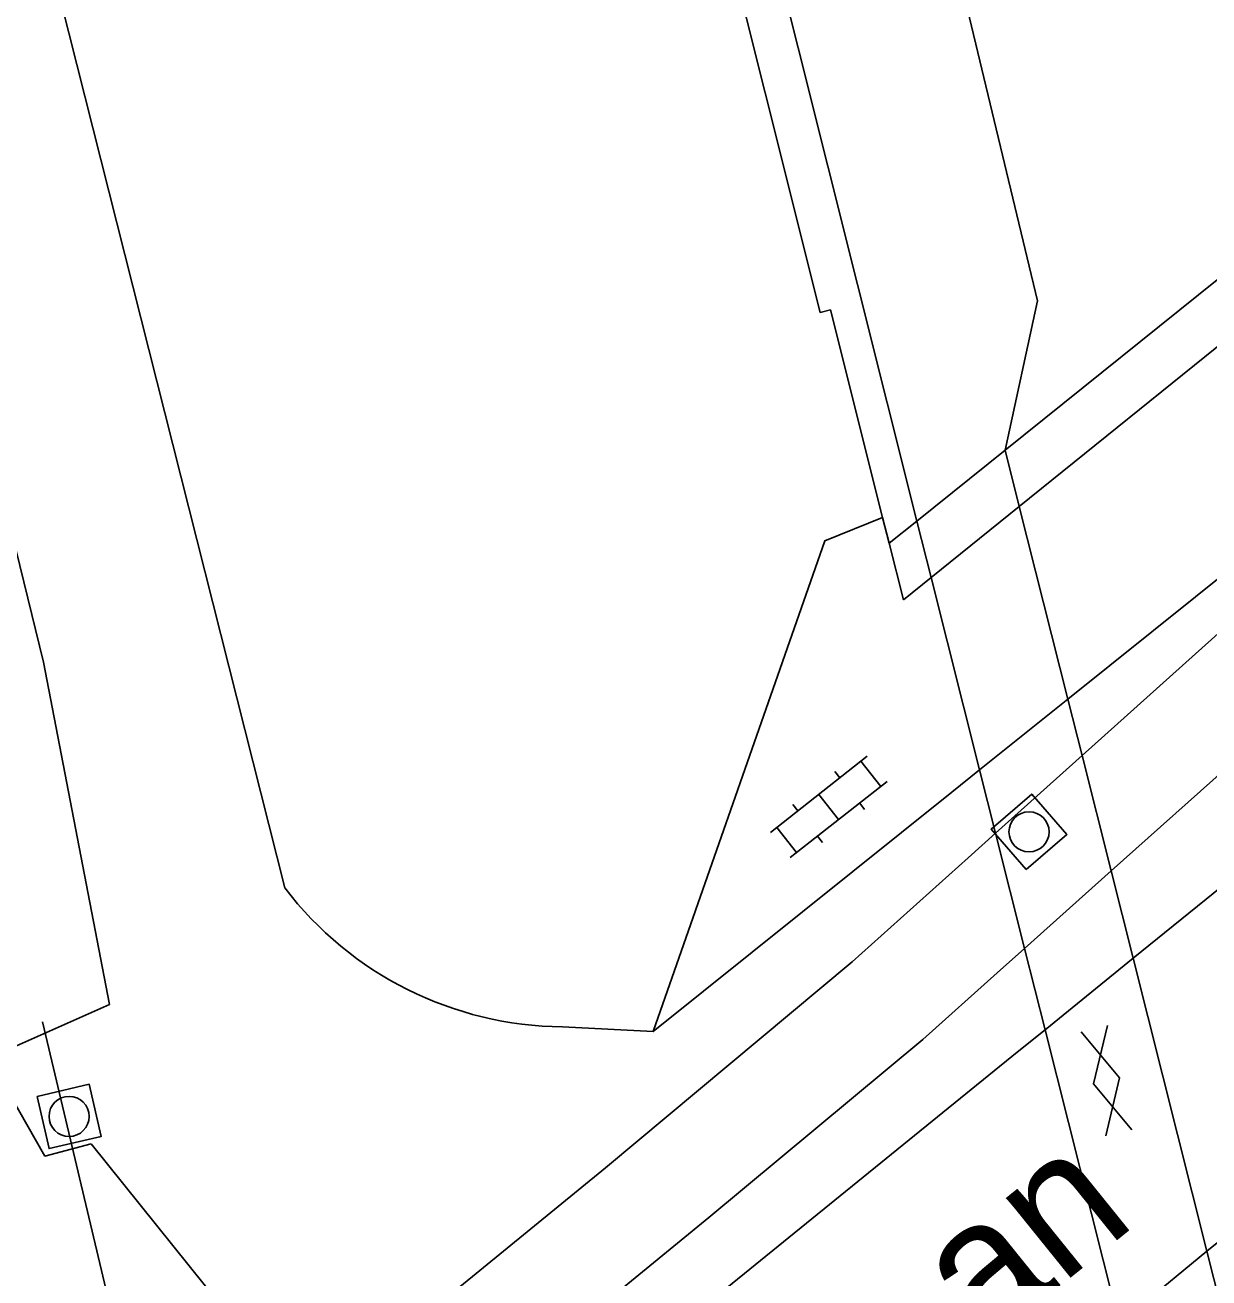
# Model space of a CAD drawing. Extents: x 135999 to 138000, y 396000 to 398501.
# Drawn here: x 136893.99 to 136916.12, y 398353.62 to 398377.04 of the extents above; entities that cross this region are included whole.
import ezdxf

# ---------------------------------------------------------------- set-up
doc = ezdxf.new("R2010")
doc.units = 0
for name, color, linetype in [('gg-afsc-muur', 7, 'Continuous'), ('gg-afsc-muur niveau 01', 7, 'Continuous'), ('gg-anno-openbare ruimte label', 7, 'Continuous'), ('gg-knt-bovenkant onderkant talud', 7, 'Continuous'), ('gg-knt-onverhard', 7, 'Continuous'), ('gg-knt-verharding', 7, 'Continuous'), ('gg-knt-verharding niveau 01', 7, 'Continuous'), ('gg-knt-verharding nz', 7, 'Continuous'), ('gg-kntw-bovenkant insteek waterloop', 7, 'Continuous'), ('gg-kwrk-duiker nz buis', 7, 'Continuous'), ('gg-kwrk-kunstwerk', 7, 'Continuous'), ('gg-kwrk-kunstwerk niveau 01', 7, 'Continuous'), ('gt-symb-gesloten verharding', 7, 'Continuous'), ('gt-symb-klinker verharding', 7, 'Continuous'), ('gt-symb-rioolschacht', 7, 'Continuous')]:
    doc.layers.add(name, color=color, linetype=linetype)

# ---------------------------------------------------------------- blocks, each defined once
blk = doc.blocks.new('gt0-RS')
at = {"layer": 'gt-symb-rioolschacht'}
blk.add_lwpolyline([(-0.5, -0.5), (0.5, -0.5), (0.5, 0.5), (-0.5, 0.5)], close=True, dxfattribs=at)
blk.add_circle((0, 0), 0.375, dxfattribs=at)
blk = doc.blocks.new('gt0-KL1')
at = {"layer": 'gt-symb-klinker verharding'}
for p, q in [((-1.15, 0.3), (1.15, 0.3)), ((-1, -0.3), (-1, 0.3)), ((-0.5, 0.3), (-0.5, 0.45)), ((0, -0.3), (0, 0.3)), ((0.5, 0.3), (0.5, 0.45)), ((1, -0.3), (1, 0.3)), ((-1.15, -0.3), (1.15, -0.3)), ((-0.5, -0.45), (-0.5, -0.3)), ((0.5, -0.45), (0.5, -0.3))]:
    blk.add_line(p, q, dxfattribs=at)
blk = doc.blocks.new('gt0-GESVH1')
at = {"layer": 'gt-symb-gesloten verharding'}
for p, q in [((-0.992, -0.261), (0.008, 0.239)), ((0.008, -0.261), (-0.992, 0.239)), ((0.008, 0.239), (1.008, -0.261)), ((1.008, 0.239), (0.008, -0.261))]:
    blk.add_line(p, q, dxfattribs=at)

msp = doc.modelspace()

# ---------------------------------------------------------------- linework, layer by layer
at = {"layer": 'gg-afsc-muur'}
for p, q in [((136910.019, 398367.836), (136910.14, 398367.354)), ((136910.14, 398367.354), (136910.657, 398367.77))]:
    msp.add_line(p, q, dxfattribs=at)
for points in [[(136878.37, 398500), (136884.663, 398471.768), (136894.829, 398428.503), (136902.682, 398396.306), (136908.848, 398371.668), (136909.041, 398371.717), (136910.019, 398367.836)], [(136879.188, 398500), (136885.438, 398471.964), (136895.604, 398428.699), (136903.457, 398396.502), (136910.657, 398367.77)]]:
    msp.add_lwpolyline(points, dxfattribs=at)
at = {"layer": 'gg-afsc-muur niveau 01'}
for p, q in [((136910.923, 398366.715), (136910.657, 398367.77)), ((136911.83, 398363.119), (136910.923, 398366.715)), ((136912.129, 398361.935), (136911.83, 398363.119)), ((136912.673, 398359.782), (136912.129, 398361.935)), ((136913.056, 398358.263), (136912.673, 398359.782)), ((136914.44, 398352.777), (136913.056, 398358.263))]:
    msp.add_line(p, q, dxfattribs=at)
at = {"layer": 'gg-knt-bovenkant onderkant talud'}
msp.add_line((136905.727, 398358.228), (136904.032, 398358.317), dxfattribs=at)
msp.add_lwpolyline([(136869.585, 398484.621), (136874.847, 398461.074), (136884.187, 398418.898), (136898.844, 398360.913)], dxfattribs=at)
msp.add_arc((136904.084, 398364.904), 6.587, 217.29, 269.5445, dxfattribs=at)
at = {"layer": 'gg-knt-onverhard'}
msp.add_lwpolyline([(136895.22, 398356.13), (136894.357, 398355.9), (136892.876, 398358.497)], dxfattribs=at)
at = {"layer": 'gg-knt-verharding'}
for p, q in [((136905.727, 398358.228), (136911.312, 398362.703)), ((136901.365, 398348.791), (136912.536, 398357.843)), ((136899.255, 398351.12), (136895.22, 398356.13))]:
    msp.add_line(p, q, dxfattribs=at)
for points in [[(136912.307, 398369.096), (136912.915, 398371.885), (136899.05, 398429.587), (136889.183, 398472.646), (136883.061, 398500)], [(136905.727, 398358.228), (136908.935, 398367.397), (136910.019, 398367.836)], [(136911.62, 398361.478), (136909.45, 398359.53), (136904.84, 398355.68), (136899.255, 398351.12)], [(136899.982, 398349.197), (136906.768, 398354.75), (136910.77, 398358.08), (136912.162, 398359.325)]]:
    msp.add_lwpolyline(points, dxfattribs=at)
at = {"layer": 'gg-knt-verharding niveau 01'}
for p, q in [((136912.572, 398368.044), (136912.307, 398369.096)), ((136913.481, 398364.441), (136912.572, 398368.044)), ((136913.746, 398363.387), (136913.481, 398364.441)), ((136914.29, 398361.229), (136913.746, 398363.387)), ((136914.701, 398359.598), (136914.29, 398361.229)), ((136916.082, 398354.121), (136914.701, 398359.598)), ((136916.7, 398351.667), (136916.082, 398354.121))]:
    msp.add_line(p, q, dxfattribs=at)
at = {"layer": 'gg-knt-verharding nz'}
for p, q in [((136913.481, 398364.441), (136921.21, 398370.635)), ((136913.746, 398363.387), (136921.323, 398370.189)), ((136914.29, 398361.229), (136921.874, 398368.013)), ((136922.421, 398365.853), (136914.701, 398359.598)), ((136911.83, 398363.119), (136913.481, 398364.441)), ((136912.129, 398361.935), (136913.746, 398363.387)), ((136911.312, 398362.703), (136911.83, 398363.119)), ((136911.62, 398361.478), (136912.129, 398361.935)), ((136912.673, 398359.782), (136914.29, 398361.229)), ((136916.082, 398354.121), (136923.801, 398360.4)), ((136912.162, 398359.325), (136912.673, 398359.782)), ((136914.701, 398359.598), (136913.056, 398358.263)), ((136913.056, 398358.263), (136912.536, 398357.843)), ((136914.44, 398352.777), (136916.082, 398354.121))]:
    msp.add_line(p, q, dxfattribs=at)
at = {"layer": 'gg-kntw-bovenkant insteek waterloop'}
msp.add_lwpolyline([(136888.898, 398384.678), (136892.193, 398373.839), (136894.331, 398365.134), (136895.563, 398358.735), (136893.487, 398357.811), (136891.024, 398365.693), (136888.89, 398372.757), (136884.358, 398390.543), (136881.351, 398402.972), (136877.371, 398419.667), (136869.545, 398450.538)], dxfattribs=at)
at = {"layer": 'gg-kwrk-duiker nz buis'}
msp.add_lwpolyline([(136894.311, 398358.41), (136900.191, 398333.644), (136906.428, 398310.07)], dxfattribs=at)
at = {"layer": 'gg-kwrk-kunstwerk'}
for p, q in [((136912.572, 398368.044), (136920.291, 398374.267)), ((136910.923, 398366.715), (136912.572, 398368.044)), ((136910.14, 398367.354), (136910.406, 398366.298)), ((136910.406, 398366.298), (136910.923, 398366.715))]:
    msp.add_line(p, q, dxfattribs=at)
at = {"layer": 'gg-kwrk-kunstwerk niveau 01'}
for p, q in [((136912.307, 398369.096), (136920.029, 398375.303)), ((136910.657, 398367.77), (136912.307, 398369.096))]:
    msp.add_line(p, q, dxfattribs=at)

# ---------------------------------------------------------------- block references
at = {"layer": 'gt-symb-gesloten verharding', "rotation": 103.29958432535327}
msp.add_blockref('gt0-GESVH1', (136914.197, 398357.298), dxfattribs=at)
at = {"layer": 'gt-symb-klinker verharding', "rotation": 38.17653759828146}
msp.add_blockref('gt0-KL1', (136909.011, 398362.426), dxfattribs=at)
at = {"layer": 'gt-symb-rioolschacht'}
for p, rotation in [((136912.755, 398361.961), 40.86240641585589), ((136894.811, 398356.642), -76.93666266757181)]:
    msp.add_blockref('gt0-RS', p, dxfattribs=dict(at, rotation=rotation))

# ---------------------------------------------------------------- texts
at = {"layer": 'gg-anno-openbare ruimte label'}
msp.add_text('Enschotsebaan', height=2.5, rotation=38.9, dxfattribs=at).set_placement((136896.862, 398340.176))

doc.saveas('drawing.dxf')
